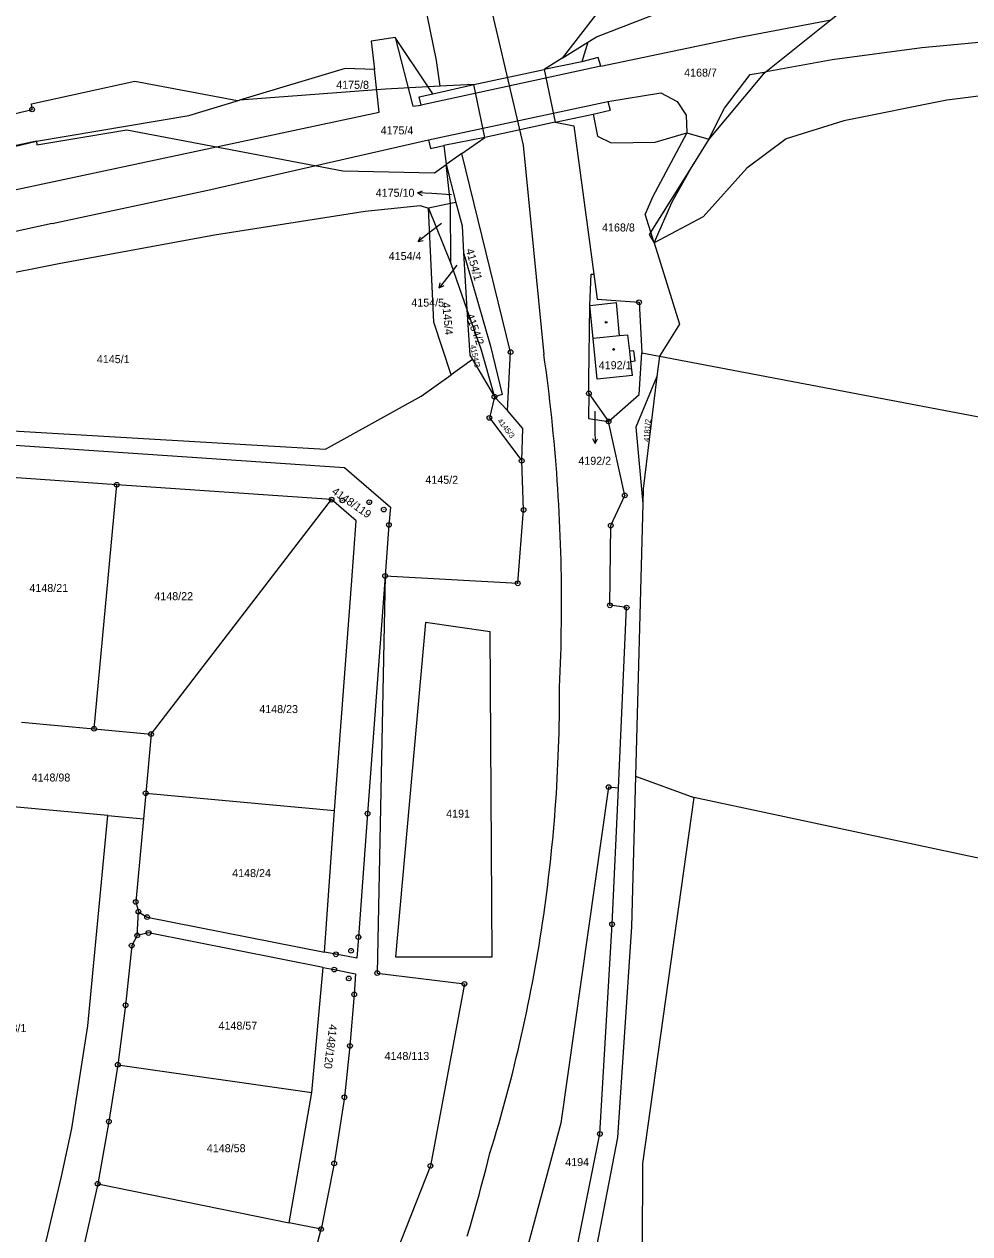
# Model space of a CAD drawing. Extents: x -733394 to -722299, y -1082822 to -1075049.
# Drawn here: x -728578.8 to -728378, y -1081184.5 to -1080927.6 of the extents above; entities that cross this region are included whole.
import ezdxf

# ---------------------------------------------------------------- set-up
doc = ezdxf.new("R2010")
doc.units = 0
for name, color, linetype in [('Hranice parcel', 7, 'Continuous'), ('Parcelní čísla', 7, 'Continuous'), ('Pop  PČ popisy', 7, 'Continuous'), ('Poz předměty', 7, 'Continuous'), ('Vnitřní kresba', 7, 'Continuous'), ('Značky bodu BP', 7, 'Continuous'), ('Značky budov', 7, 'Continuous')]:
    doc.layers.add(name, color=color, linetype=linetype)

msp = doc.modelspace()

# ---------------------------------------------------------------- linework, layer by layer
at = {"layer": 'Hranice parcel'}
for p, q in [((-728453.39, -1080920.39), (-728464.56, -1080934.86)), ((-728490.47, -1080940.82), (-728493.04, -1080940.96)), ((-728485.87, -1080955.11), (-728489.22, -1080957.46)), ((-728489.22, -1080957.46), (-728487.13, -1080965.47)), ((-728488.3, -1080965.72), (-728489.22, -1080957.46)), ((-728488.3, -1080965.72), (-728492.97, -1080966.73)), ((-728492.97, -1080966.73), (-728488.23, -1080978.46)), ((-728487.13, -1080965.47), (-728488.3, -1080965.72)), ((-728488.23, -1080978.46), (-728488.3, -1080965.72)), ((-728485.49, -1080976.16), (-728484.78, -1080988.22)), ((-728488.23, -1080978.46), (-728484.78, -1080988.22)), ((-728447.63, -1080997.46), (-728443.91, -1080998.16)), ((-728443.91, -1080998.16), (-728444.44, -1081002.47)), ((-728483.63, -1080998.86), (-728488.17, -1081002.09)), ((-728483.63, -1080998.86), (-728478.95, -1081006.76)), ((-728458.91, -1081006.06), (-728454.72, -1081012.01)), ((-728478.95, -1081006.76), (-728476.15, -1081009.68)), ((-728559.14, -1081025.45), (-728593.38, -1081023.07)), ((-728563.95, -1081077.28), (-728559.14, -1081025.45)), ((-728513.52, -1081028.61), (-728559.14, -1081025.45)), ((-728551.85, -1081078.4), (-728513.52, -1081028.61)), ((-728447.44, -1081029.53), (-728449, -1081087.36)), ((-728502.16, -1081044.8), (-728474, -1081046.38)), ((-728579.35, -1081075.85), (-728563.95, -1081077.28)), ((-728563.95, -1081077.28), (-728551.85, -1081078.4)), ((-728551.85, -1081078.4), (-728553, -1081090.96)), ((-728449, -1081087.36), (-728449.87, -1081119.32)), ((-728449, -1081087.36), (-728436.65, -1081091.86)), ((-728553, -1081090.96), (-728553.49, -1081096.36)), ((-728553, -1081090.96), (-728512.92, -1081094.63)), ((-728561.05, -1081095.68), (-728553.49, -1081096.36)), ((-728515.04, -1081124.69), (-728512.92, -1081094.63)), ((-728554.78, -1081121.17), (-728554.53, -1081116.12)), ((-728517.71, -1081154.54), (-728515.35, -1081127.94)), ((-728558.91, -1081148.61), (-728517.71, -1081154.54)), ((-728522.52, -1081182.16), (-728517.71, -1081154.54)), ((-728563.19, -1081173.89), (-728522.52, -1081182.16)), ((-728515.76, -1081183.53), (-728522.52, -1081182.16))]:
    msp.add_line(p, q, dxfattribs=at)
for points in [[(-728490.47, -1080940.82), (-728491.26, -1080935.33), (-728493.24, -1080925.67), (-728508.59, -1080849.85), (-728512.78, -1080822.56)], [(-728381.63, -1080907.11), (-728382.25, -1080907.25), (-728381.83, -1080908.51), (-728397.03, -1080918.38), (-728404.7, -1080924.5), (-728407.47, -1080926.71), (-728421.28, -1080937.73), (-728421.9, -1080938.22), (-728433.43, -1080952.03)], [(-728464.56, -1080934.86), (-728459.13, -1080931.47), (-728457.25, -1080930.29), (-728410.8, -1080912.27)], [(-728197.94, -1080919.66), (-728204.55, -1080920.66), (-728227.49, -1080924.04), (-728266.98, -1080929.18), (-728304.87, -1080934.07), (-728345.28, -1080939.06), (-728382.88, -1080943.77), (-728404.76, -1080948.13), (-728417.05, -1080951.98), (-728425.35, -1080958.19), (-728434.61, -1080968.58), (-728445.06, -1080974.04)], [(-728493.04, -1080940.96), (-728500.01, -1080930.43), (-728505.13, -1080931.27), (-728504.44, -1080937.23), (-728510.64, -1080937.01), (-728533.05, -1080943.78)], [(-728464.56, -1080934.86), (-728468.38, -1080937.25), (-728466.04, -1080948.46)], [(-728646.19, -1080962.1), (-728577.11, -1080945.72), (-728577.27, -1080944.53), (-728555.32, -1080939.75), (-728533.47, -1080943.81), (-728533.05, -1080943.78)], [(-728493.04, -1080940.96), (-728502.09, -1080941.45), (-728533.05, -1080943.78)], [(-728485.87, -1080955.11), (-728480.98, -1080951.68), (-728483.35, -1080940.44), (-728490.47, -1080940.82)], [(-728576.19, -1080952.45), (-728543.84, -1080947.03), (-728533.05, -1080943.78)], [(-728466.04, -1080948.46), (-728457.98, -1080946.73), (-728457.08, -1080951.39), (-728454.15, -1080952.84), (-728444.84, -1080952.72), (-728438.1, -1080950.74), (-728433.43, -1080952.03)], [(-728466.04, -1080948.46), (-728462.12, -1080949.25), (-728457.83, -1080980.69)], [(-728882.49, -1081031.64), (-728876.75, -1081026.06), (-728854.39, -1081018.26), (-728783.27, -1081001.59), (-728744.79, -1080992.76), (-728576.19, -1080952.45)], [(-728576.19, -1080952.45), (-728611.61, -1080960.05), (-728647.32, -1080968.11), (-728681.48, -1080976.14), (-728713.48, -1080984.53), (-728747.46, -1080991.76), (-728781.63, -1080998.04), (-728817.09, -1081004.22), (-728828.71, -1081005.42)], [(-728576.19, -1080952.45), (-728576.08, -1080953.25), (-728556.97, -1080950.08), (-728511.15, -1080958.81), (-728491.7, -1080959.2), (-728489.22, -1080957.46)], [(-728433.43, -1080952.03), (-728436.71, -1080957.28), (-728446.13, -1080972.33), (-728445.06, -1080974.04)], [(-728476.15, -1081009.68), (-728475.52, -1080997.28), (-728485.87, -1080955.11)], [(-728707.3, -1081004.71), (-728675.96, -1080998.47), (-728642.64, -1080992.62), (-728571.44, -1080978.48), (-728538.37, -1080972.36), (-728506.4, -1080967.33), (-728494.75, -1080966.12), (-728492.97, -1080966.73)], [(-728488.17, -1081002.09), (-728491.85, -1080990.95), (-728492.97, -1080966.73)], [(-728487.13, -1080965.47), (-728485.83, -1080970.48), (-728485.49, -1080976.16)], [(-728445.06, -1080974.04), (-728439.69, -1080991.35), (-728443.91, -1080998.16)], [(-728485.49, -1080976.16), (-728485.17, -1080977.36), (-728479.82, -1080995.98), (-728477.32, -1081006.31), (-728478.95, -1081006.76)], [(-728458.91, -1081006.06), (-728458.9, -1081005), (-728458.88, -1081003.2), (-728458.69, -1080987.36), (-728458.44, -1080980.72), (-728457.83, -1080980.69)], [(-728457.83, -1080980.69), (-728457.11, -1080986), (-728448.24, -1080986.69), (-728447.63, -1080997.46)], [(-728484.78, -1080988.22), (-728481.83, -1080996.55), (-728478.95, -1081006.76)], [(-728484.78, -1080988.22), (-728484.2, -1080997.9), (-728483.63, -1080998.86)], [(-728454.72, -1081012.01), (-728448.26, -1081006.25), (-728447.94, -1081001.85), (-728447.63, -1080997.46)], [(-728443.91, -1080998.16), (-728332.89, -1081019.24), (-728209.43, -1081043.98), (-727987.98, -1081055.32), (-727971.64, -1081056.34)], [(-728707.3, -1081004.71), (-728692.15, -1081004.34), (-728641.11, -1081009.64), (-728581.22, -1081013.99), (-728514.84, -1081017.92), (-728494.52, -1081006.61), (-728488.17, -1081002.09)], [(-728444.44, -1081002.47), (-728448.91, -1081013.21), (-728447.44, -1081029.53)], [(-728444.44, -1081002.47), (-728447.35, -1081026.28), (-728447.44, -1081029.53)], [(-728458.91, -1081006.06), (-728458.97, -1081011.41), (-728454.72, -1081012.01)], [(-728478.95, -1081006.76), (-728480.02, -1081011.26), (-728473.17, -1081020.35)], [(-728473.17, -1081020.35), (-728472.95, -1081013.51), (-728476.15, -1081009.68)], [(-728633.99, -1081014.3), (-728634.08, -1081013.44), (-728510.81, -1081021.78), (-728501, -1081030.19), (-728501.35, -1081033.98), (-728502.16, -1081044.8)], [(-728452.64, -1081089.89), (-728450.88, -1081051.53), (-728454.44, -1081051.05), (-728454.27, -1081034.1), (-728451.27, -1081027.72), (-728454.72, -1081012.01)], [(-728474, -1081046.38), (-728472.75, -1081030.79), (-728473.17, -1081020.35)], [(-728512.92, -1081094.63), (-728509.31, -1081046.7), (-728508.32, -1081033.14), (-728513.52, -1081028.61)], [(-728502.16, -1081044.8), (-728503.84, -1081129.16), (-728485.34, -1081131.45), (-728492.55, -1081170.1), (-728507.87, -1081209.04), (-728537.64, -1081268.56), (-728571.9, -1081321.09), (-728618.59, -1081371.19), (-728648.65, -1081395.05), (-728690.53, -1081421.73), (-728728.76, -1081440.45)], [(-728502.16, -1081044.8), (-728505.89, -1081095.27), (-728507.83, -1081121.52), (-728508.15, -1081126.02), (-728512.62, -1081125.17), (-728515.04, -1081124.69)], [(-728479.86, -1081056.67), (-728493.62, -1081054.72), (-728499.97, -1081125.7), (-728479.41, -1081125.7), (-728479.86, -1081056.67)], [(-728452.64, -1081089.89), (-728454.71, -1081089.64), (-728464.87, -1081161.01), (-728478.07, -1081210.18), (-728468.11, -1081212.14)], [(-728468.11, -1081212.14), (-728462.22, -1081191.63), (-728456.57, -1081163.32), (-728453.97, -1081118.79), (-728452.64, -1081089.89)], [(-728436.65, -1081091.86), (-728447.49, -1081169.57), (-728447.79, -1081241.37), (-728507.53, -1081330.47), (-728530.2, -1081360.3)], [(-728245.13, -1081209.99), (-728222.17, -1081183.28), (-728221.06, -1081140.07), (-728314.17, -1081118.01), (-728436.65, -1081091.86)], [(-728561.05, -1081095.68), (-728581.13, -1081093.86), (-728599.52, -1081111.58), (-728611.66, -1081117.95)], [(-728605.45, -1081233.33), (-728601.23, -1081236.18), (-728594.69, -1081237.34), (-728591.86, -1081236.75), (-728588.88, -1081233.8), (-728582.18, -1081217.56), (-728580.23, -1081211.76), (-728570.84, -1081172.34), (-728568.71, -1081162.14), (-728565.28, -1081140.35), (-728561.05, -1081095.68)], [(-728553.49, -1081096.36), (-728555.11, -1081114.05), (-728554.53, -1081116.12)], [(-728554.53, -1081116.12), (-728552.7, -1081117.27), (-728515.04, -1081124.69)], [(-728449.87, -1081119.32), (-728452.84, -1081164.06), (-728458.33, -1081192.74), (-728472.92, -1081241.14), (-728500.28, -1081296.27), (-728519.26, -1081331.16), (-728539.2, -1081357.41), (-728553.11, -1081374.29)], [(-728554.78, -1081121.17), (-728555.97, -1081123.31), (-728557.27, -1081135.98), (-728558.91, -1081148.61)], [(-728515.35, -1081127.94), (-728552.4, -1081120.64), (-728554.78, -1081121.17)], [(-728515.35, -1081127.94), (-728512.96, -1081128.41), (-728508.43, -1081129.29), (-728508.73, -1081133.69), (-728509.62, -1081144.62), (-728510.8, -1081155.54), (-728512.98, -1081169.59), (-728515.76, -1081183.53)], [(-728558.91, -1081148.61), (-728560.81, -1081160.68), (-728563.19, -1081173.89)], [(-728563.19, -1081173.89), (-728565.74, -1081185.52), (-728568.57, -1081197.1)], [(-728522.87, -1081208.69), (-728519.07, -1081196.18), (-728515.76, -1081183.53)]]:
    msp.add_lwpolyline(points, dxfattribs=at)
at = {"layer": 'Pop  PČ popisy'}
for p, q in [((-728495.27, -1080963.46), (-728494.24, -1080963.02)), ((-728492.27, -1080963.62), (-728495.27, -1080963.46)), ((-728495.27, -1080963.46), (-728494.29, -1080964.02)), ((-728488.09, -1080963.86), (-728492.27, -1080963.62)), ((-728490.22, -1080969.96), (-728492.78, -1080971.93)), ((-728492.78, -1080971.93), (-728495.15, -1080973.78)), ((-728495.15, -1080973.78), (-728494.66, -1080972.77)), ((-728495.15, -1080973.78), (-728494.05, -1080973.56)), ((-728486.97, -1080978.8), (-728488.85, -1080981.26)), ((-728488.85, -1080981.26), (-728490.66, -1080983.66)), ((-728490.66, -1080983.66), (-728490.45, -1080982.56)), ((-728490.66, -1080983.66), (-728489.65, -1080983.16)), ((-728457.67, -1081009.82), (-728457.62, -1081013.71)), ((-728457.62, -1081013.71), (-728457.57, -1081016.71)), ((-728457.57, -1081016.71), (-728458.09, -1081015.72)), ((-728457.57, -1081016.71), (-728457.08, -1081015.7))]:
    msp.add_line(p, q, dxfattribs=at)
at = {"layer": 'Poz předměty'}
for p, q in [((-728498.72, -1080843.24), (-728472.82, -1080953.33)), ((-728472.82, -1080953.33), (-728468.46, -1080997.76))]:
    msp.add_line(p, q, dxfattribs=at)
for points in [[(-728465.13, -1081068.42), (-728465.05, -1081066.74), (-728464.98, -1081065.05), (-728464.92, -1081063.36), (-728464.87, -1081061.68), (-728464.82, -1081059.99), (-728464.78, -1081058.31), (-728464.75, -1081056.62), (-728464.73, -1081054.93), (-728464.71, -1081053.25), (-728464.7, -1081051.56), (-728464.7, -1081049.87), (-728464.71, -1081048.19), (-728464.72, -1081046.5), (-728464.74, -1081044.81), (-728464.77, -1081043.12), (-728464.81, -1081041.44), (-728464.86, -1081039.75), (-728464.91, -1081038.07), (-728464.97, -1081036.38), (-728465.04, -1081034.7), (-728465.11, -1081033.01), (-728465.2, -1081031.33), (-728465.29, -1081029.64), (-728465.39, -1081027.96), (-728465.49, -1081026.27), (-728465.61, -1081024.59), (-728465.73, -1081022.91), (-728465.86, -1081021.23), (-728465.99, -1081019.55), (-728466.14, -1081017.86), (-728466.29, -1081016.19), (-728466.45, -1081014.51), (-728466.61, -1081012.83), (-728466.79, -1081011.15), (-728466.97, -1081009.47), (-728467.16, -1081007.8), (-728467.36, -1081006.12), (-728467.56, -1081004.45), (-728467.78, -1081002.77), (-728468, -1081001.1), (-728468.22, -1080999.43), (-728468.46, -1080997.76)], [(-728479.9, -1081167.38), (-728479.42, -1081165.83), (-728478.96, -1081164.28), (-728478.49, -1081162.73), (-728478.04, -1081161.17), (-728477.6, -1081159.61), (-728477.16, -1081158.06), (-728476.73, -1081156.49), (-728476.31, -1081154.93), (-728475.89, -1081153.36), (-728475.48, -1081151.79), (-728475.08, -1081150.22), (-728474.69, -1081148.65), (-728474.31, -1081147.08), (-728473.93, -1081145.5), (-728473.56, -1081143.93), (-728473.2, -1081142.34), (-728472.85, -1081140.76), (-728472.51, -1081139.18), (-728472.17, -1081137.6), (-728471.84, -1081136.01), (-728471.52, -1081134.42), (-728471.2, -1081132.83), (-728470.9, -1081131.24), (-728470.6, -1081129.65), (-728470.31, -1081128.06), (-728470.03, -1081126.46), (-728469.75, -1081124.86), (-728469.48, -1081123.27), (-728469.23, -1081121.67), (-728468.97, -1081120.07), (-728468.73, -1081118.47), (-728468.5, -1081116.86), (-728468.27, -1081115.26), (-728468.05, -1081113.65), (-728467.84, -1081112.05), (-728467.64, -1081110.44), (-728467.44, -1081108.83), (-728467.25, -1081107.22), (-728467.07, -1081105.61), (-728466.9, -1081104), (-728466.74, -1081102.39), (-728466.58, -1081100.78), (-728466.43, -1081099.16), (-728466.29, -1081097.55), (-728466.16, -1081095.93), (-728466.04, -1081094.32), (-728465.92, -1081092.7), (-728465.81, -1081091.09), (-728465.71, -1081089.47), (-728465.62, -1081087.85), (-728465.53, -1081086.23), (-728465.46, -1081084.62), (-728465.39, -1081083), (-728465.33, -1081081.38), (-728465.28, -1081079.76), (-728465.23, -1081078.14), (-728465.19, -1081076.52), (-728465.17, -1081074.9), (-728465.14, -1081073.28), (-728465.13, -1081071.66), (-728465.13, -1081070.04), (-728465.13, -1081068.42)], [(-728484.73, -1081185.01), (-728484.21, -1081183.25), (-728483.7, -1081181.5), (-728483.2, -1081179.74), (-728482.71, -1081177.98), (-728482.22, -1081176.22), (-728481.74, -1081174.45), (-728481.27, -1081172.69), (-728480.81, -1081170.92), (-728480.35, -1081169.15), (-728479.9, -1081167.38)]]:
    msp.add_lwpolyline(points, dxfattribs=at)
at = {"layer": 'Vnitřní kresba'}
for p, q in [((-728427.28, -1080930.49), (-728407.47, -1080926.71)), ((-728500.01, -1080930.43), (-728496.26, -1080945.02)), ((-728459.13, -1080931.47), (-728460.42, -1080935.62)), ((-728456.38, -1080936.56), (-728427.28, -1080930.49)), ((-728365.71, -1080930.54), (-728388.24, -1080932.67)), ((-728388.24, -1080932.67), (-728407.22, -1080935.19)), ((-728456.38, -1080936.56), (-728494.53, -1080944.8)), ((-728460.42, -1080935.62), (-728468.38, -1080937.25)), ((-728456.9, -1080934.71), (-728460.42, -1080935.62)), ((-728456.38, -1080936.56), (-728456.9, -1080934.71)), ((-728407.22, -1080935.19), (-728421.28, -1080937.73)), ((-728503.45, -1080946.33), (-728504.44, -1080937.23)), ((-728483.35, -1080940.44), (-728468.38, -1080937.25)), ((-728430.11, -1080945.47), (-728424.69, -1080938.34)), ((-728424.69, -1080938.34), (-728421.28, -1080937.73)), ((-728492.06, -1080942.45), (-728493.04, -1080940.96)), ((-728492.06, -1080942.45), (-728483.35, -1080940.44)), ((-728454.88, -1080944.05), (-728443.62, -1080942.21)), ((-728443.62, -1080942.21), (-728440.14, -1080944.04)), ((-728496.26, -1080945.02), (-728494.53, -1080944.8)), ((-728494.95, -1080943.03), (-728492.06, -1080942.45)), ((-728494.53, -1080944.8), (-728494.95, -1080943.03)), ((-728492.95, -1080952.19), (-728454.88, -1080944.05)), ((-728454.88, -1080944.05), (-728454.37, -1080945.87)), ((-728440.14, -1080944.04), (-728438.26, -1080946.94)), ((-728679.05, -1080983.74), (-728503.45, -1080946.33)), ((-728457.98, -1080946.73), (-728454.37, -1080945.87)), ((-728438.26, -1080946.94), (-728438.1, -1080950.74)), ((-728433.43, -1080952.03), (-728430.11, -1080945.47)), ((-728466.04, -1080948.46), (-728480.98, -1080951.68)), ((-728539.8, -1080962.87), (-728492.95, -1080952.19)), ((-728492.95, -1080952.19), (-728492.55, -1080954.03)), ((-728480.98, -1080951.68), (-728489.67, -1080953.4)), ((-728438.1, -1080950.74), (-728445.36, -1080964.37)), ((-728492.55, -1080954.03), (-728489.67, -1080953.4)), ((-728489.67, -1080953.4), (-728489.22, -1080957.46)), ((-728441.23, -1080965.34), (-728436.71, -1080957.28)), ((-728572.83, -1080969.97), (-728539.8, -1080962.87)), ((-728445.36, -1080964.37), (-728446.93, -1080967.96)), ((-728445.06, -1080974.04), (-728441.23, -1080965.34)), ((-728572.83, -1080969.97), (-728643.99, -1080985.27)), ((-728445.06, -1080974.04), (-728446.93, -1080967.96)), ((-728458.69, -1080987.36), (-728453.02, -1080986.77)), ((-728458.01, -1080994.38), (-728458.69, -1080987.36)), ((-728452.38, -1080993.83), (-728453.02, -1080986.77)), ((-728452.38, -1080993.83), (-728458.01, -1080994.38)), ((-728457.16, -1081003.05), (-728458.01, -1080994.38)), ((-728450.61, -1080993.66), (-728452.38, -1080993.83)), ((-728450.21, -1080997.1), (-728450.61, -1080993.66)), ((-728449.33, -1080997), (-728450.21, -1080997.1)), ((-728449.97, -1080999.26), (-728450.21, -1080997.1)), ((-728449.08, -1080999.16), (-728449.33, -1080997)), ((-728449.97, -1080999.26), (-728449.08, -1080999.16)), ((-728449.62, -1081002.26), (-728449.97, -1080999.26)), ((-728449.62, -1081002.26), (-728457.16, -1081003.05))]:
    msp.add_line(p, q, dxfattribs=at)
at = {"layer": 'Značky bodu BP'}
for centre, radius in [((-728577.11, -1080945.72), 0.5), ((-728577.11, -1080945.72), 0.0303), ((-728448.24, -1080986.69), 0.5), ((-728448.24, -1080986.69), 0.0303), ((-728475.52, -1080997.28), 0.5), ((-728475.52, -1080997.28), 0.0303), ((-728478.95, -1081006.76), 0.5), ((-728458.91, -1081006.06), 0.5), ((-728458.91, -1081006.06), 0.0303), ((-728478.95, -1081006.76), 0.0303), ((-728480.02, -1081011.26), 0.5), ((-728480.02, -1081011.26), 0.0303), ((-728454.72, -1081012.01), 0.5), ((-728454.72, -1081012.01), 0.0303), ((-728473.17, -1081020.35), 0.5), ((-728473.17, -1081020.35), 0.0303), ((-728559.14, -1081025.45), 0.5), ((-728559.14, -1081025.45), 0.0303), ((-728513.52, -1081028.61), 0.5), ((-728513.52, -1081028.61), 0.0303), ((-728511.24, -1081028.77), 0.5), ((-728511.24, -1081028.77), 0.0303), ((-728505.52, -1081029.17), 0.5), ((-728505.52, -1081029.17), 0.0303), ((-728451.27, -1081027.72), 0.5), ((-728451.27, -1081027.72), 0.0303), ((-728502.44, -1081030.71), 0.5), ((-728502.44, -1081030.71), 0.0303), ((-728472.75, -1081030.79), 0.5), ((-728472.75, -1081030.79), 0.0303), ((-728501.35, -1081033.98), 0.5), ((-728501.35, -1081033.98), 0.0303), ((-728454.27, -1081034.1), 0.5), ((-728454.27, -1081034.1), 0.0303), ((-728502.16, -1081044.8), 0.5), ((-728502.16, -1081044.8), 0.0303), ((-728474, -1081046.38), 0.5), ((-728474, -1081046.38), 0.0303), ((-728454.44, -1081051.05), 0.5), ((-728454.44, -1081051.05), 0.0303), ((-728450.88, -1081051.53), 0.5), ((-728450.88, -1081051.53), 0.0303), ((-728563.95, -1081077.28), 0.5), ((-728563.95, -1081077.28), 0.0303), ((-728551.85, -1081078.4), 0.5), ((-728551.85, -1081078.4), 0.0303), ((-728553, -1081090.96), 0.5), ((-728553, -1081090.96), 0.0303), ((-728454.71, -1081089.64), 0.5), ((-728454.71, -1081089.64), 0.0303), ((-728505.89, -1081095.27), 0.5), ((-728505.89, -1081095.27), 0.0303), ((-728555.11, -1081114.05), 0.5), ((-728555.11, -1081114.05), 0.0303), ((-728554.53, -1081116.12), 0.5), ((-728554.53, -1081116.12), 0.0303), ((-728552.7, -1081117.27), 0.5), ((-728552.7, -1081117.27), 0.0303), ((-728453.97, -1081118.79), 0.5), ((-728453.97, -1081118.79), 0.0303), ((-728554.78, -1081121.17), 0.5), ((-728554.78, -1081121.17), 0.0303), ((-728552.4, -1081120.64), 0.5), ((-728552.4, -1081120.64), 0.0303), ((-728507.83, -1081121.52), 0.5), ((-728507.83, -1081121.52), 0.0303), ((-728555.97, -1081123.31), 0.5), ((-728555.97, -1081123.31), 0.0303), ((-728509.4, -1081124.42), 0.5), ((-728509.4, -1081124.42), 0.0303), ((-728512.62, -1081125.17), 0.5), ((-728512.62, -1081125.17), 0.0303), ((-728512.96, -1081128.41), 0.5), ((-728512.96, -1081128.41), 0.0303), ((-728509.88, -1081130.28), 0.5), ((-728503.84, -1081129.16), 0.5), ((-728503.84, -1081129.16), 0.0303), ((-728509.88, -1081130.28), 0.0303), ((-728485.34, -1081131.45), 0.5), ((-728485.34, -1081131.45), 0.0303), ((-728508.73, -1081133.69), 0.5), ((-728508.73, -1081133.69), 0.0303), ((-728557.27, -1081135.98), 0.5), ((-728557.27, -1081135.98), 0.0303), ((-728509.62, -1081144.62), 0.5), ((-728509.62, -1081144.62), 0.0303), ((-728558.91, -1081148.61), 0.5), ((-728558.91, -1081148.61), 0.0303), ((-728510.8, -1081155.54), 0.5), ((-728510.8, -1081155.54), 0.0303), ((-728560.81, -1081160.68), 0.5), ((-728560.81, -1081160.68), 0.0303), ((-728456.57, -1081163.32), 0.5), ((-728456.57, -1081163.32), 0.0303), ((-728512.98, -1081169.59), 0.5), ((-728512.98, -1081169.59), 0.0303), ((-728492.55, -1081170.1), 0.5), ((-728492.55, -1081170.1), 0.0303), ((-728563.19, -1081173.89), 0.5), ((-728563.19, -1081173.89), 0.0303), ((-728515.76, -1081183.53), 0.5), ((-728515.76, -1081183.53), 0.0303)]:
    msp.add_circle(centre, radius, dxfattribs=at)
at = {"layer": 'Značky budov'}
for centre in [(-728455.24, -1080990.96), (-728453.65, -1080996.71)]:
    msp.add_circle(centre, 0.175, dxfattribs=at)

# ---------------------------------------------------------------- texts
at = {"layer": 'Parcelní čísla'}
for s, p in [('4168/7', (-728438.67, -1080938.77)), ('4175/8', (-728512.54, -1080941.36)), ('4175/4', (-728503.12, -1080951.04)), ('4175/10', (-728504.15, -1080964.29)), ('4168/8', (-728456.1, -1080971.66)), ('4154/4', (-728501.4, -1080977.73)), ('4154/5', (-728496.6, -1080987.62)), ('4145/1', (-728563.36, -1080999.62)), ('4192/1', (-728456.8, -1081000.9)), ('4192/2', (-728461.13, -1081021.2)), ('4145/2', (-728493.61, -1081025.24)), ('4148/21', (-728577.68, -1081048.22)), ('4148/22', (-728551.15, -1081049.96)), ('4148/23', (-728528.88, -1081073.94)), ('4148/98', (-728577.22, -1081088.47)), ('4191', (-728489.2, -1081096.14)), ('4148/24', (-728534.63, -1081108.76)), ('4148/1', (-728585.28, -1081141.68)), ('4148/57', (-728537.53, -1081141.17)), ('4148/113', (-728502.28, -1081147.61)), ('4148/58', (-728540.01, -1081167.19)), ('4194', (-728463.92, -1081170.14))]:
    msp.add_text(s, height=1.7, dxfattribs=at).set_placement(p)
for s, height, rotation, p in [('4154/1', 1.7, 286, (-728485.06, -1080975.55)), ('4145/4', 1.7, 275, (-728490.05, -1080986.75)), ('4154/2', 1.7, 290, (-728485.06, -1080989.45)), ('4154/3', 1.19, 282, (-728484.12, -1080995.86)), ('4145/3', 1.14, 308, (-728478.39, -1081011.89)), ('4181/2', 1.19, 86, (-728446.08, -1081016.37)), ('4148/119', 1.7, 325, (-728513.63, -1081027.22)), ('4148/120', 1.7, 263, (-728514, -1081139.96))]:
    msp.add_text(s, height=height, rotation=rotation, dxfattribs=at).set_placement(p)

doc.saveas('drawing.dxf')
